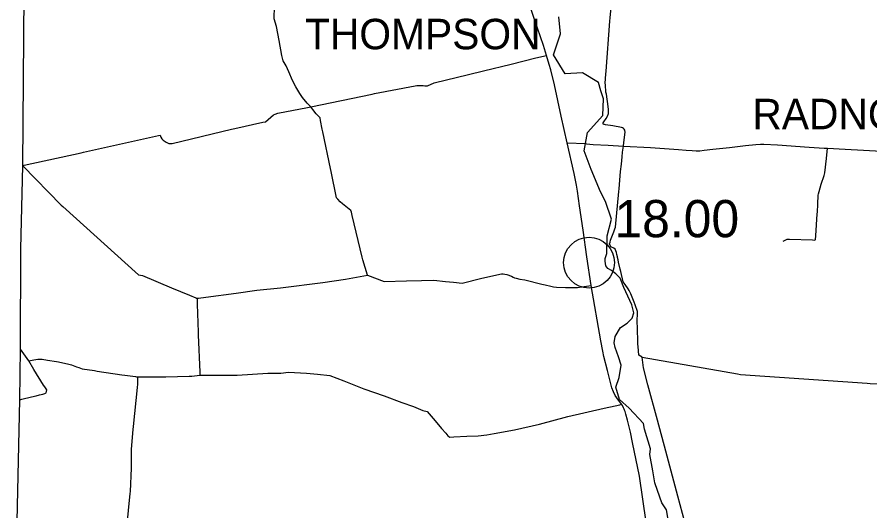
# Model space of a CAD drawing. Extents: x 1729596 to 1934326, y 644115 to 911751.
# Drawn here: x 1759518 to 1784691, y 858198 to 872786 of the extents above; entities that cross this region are included whole.
import ezdxf

# ---------------------------------------------------------------- set-up
doc = ezdxf.new("R2010")
doc.units = 0
for name, color, linetype in [('Default', 7, 'Continuous'), ('GM_X_County', 7, 'Continuous'), ('GM_X_County_Road', 7, 'Continuous'), ('GM_X_State_Route', 7, 'Continuous'), ('GM_X_Township', 7, 'Continuous'), ('GM_X_Township_Road', 7, 'Continuous'), ('GM_X_Township_Text', 7, 'Continuous')]:
    doc.layers.add(name, color=color, linetype=linetype)

msp = doc.modelspace()

# ---------------------------------------------------------------- linework, layer by layer
at = {"layer": 'Default'}
msp.add_circle((1776400, 865532), 750, dxfattribs=at)
at = {"layer": 'GM_X_County'}
msp.add_lwpolyline([(1759518, 857896), (1759604, 861482), (1759615, 862978), (1759631, 865937), (1759690, 868390), (1759745, 876009), (1759795, 878524), (1759881, 881868), (1759886, 882027), (1760071, 889009), (1760084, 889480), (1760161, 891042), (1765804, 890577), (1771666, 890080), (1775269, 889747), (1775894, 889674), (1776032, 889658), (1778209, 889456), (1784657, 889014), (1789933, 888711), (1791146, 888682), (1797651, 888237), (1803655, 887971)], dxfattribs=at)
at = {"layer": 'GM_X_County_Road'}
for points in [[(1775757, 869068), (1776296, 869048), (1776328, 869045)], [(1776328, 869045), (1776526, 869023), (1776962, 868999), (1777415, 868976), (1778218, 868930), (1779038, 868876), (1779266, 868856), (1779449, 868845), (1779563, 868837), (1779670, 868838), (1779800, 868851), (1780050, 868882), (1780545, 868937), (1781023, 868994), (1781326, 869024), (1781460, 869035), (1781558, 869036), (1781964, 869008), (1782895, 868945), (1783343, 868918), (1783443, 868912), (1783964, 868885), (1784505, 868858), (1785211, 868814)], [(1779569, 856584), (1779019, 858639), (1778669, 859959), (1778417, 860876), (1778136, 861918), (1778010, 862427), (1777970, 862741)], [(1777970, 862741), (1780778, 862248), (1780868, 862232), (1784609, 861971), (1784696, 861964), (1786106, 861939), (1786241, 861929)]]:
    msp.add_lwpolyline(points, dxfattribs=at)
at = {"layer": 'GM_X_State_Route'}
msp.add_lwpolyline([(1778089, 857871), (1777889, 859222), (1777685, 860217), (1777620, 860525), (1777532, 860880), (1777486, 861060), (1777476, 861098), (1777464, 861135), (1777451, 861171), (1777436, 861207), (1777419, 861242), (1777383, 861311), (1777355, 861355), (1777221, 861539), (1777176, 861609), (1777119, 861721), (1777075, 861838), (1777027, 862032), (1776950, 862347), (1776840, 862758), (1776807, 862917), (1776749, 863221), (1776467, 864856), (1776332, 865707), (1776223, 866494), (1776116, 867210), (1776059, 867642), (1776027, 867820), (1775960, 868164), (1775757, 869068), (1775581, 869857), (1775376, 870780), (1775268, 871225), (1775225, 871389), (1775149, 871651), (1775057, 871948), (1774882, 872459), (1774774, 872777), (1774561, 873391)], dxfattribs=at)
at = {"layer": 'GM_X_Township'}
msp.add_lwpolyline([(1778777, 857706), (1778686, 858229), (1778551, 858440), (1778417, 858800), (1778344, 859030), (1778284, 859383), (1778195, 859863), (1778212, 860031), (1778036, 860617), (1778010, 860785), (1777585, 861235), (1777295, 861489), (1777189, 861855), (1777288, 862139), (1777344, 862501), (1777271, 862751), (1777172, 863030), (1777146, 863168), (1777170, 863351), (1777325, 863614), (1777527, 863741), (1777673, 863892), (1777723, 864054), (1777660, 864284), (1777430, 864796), (1777319, 865072), (1777194, 865201), (1777060, 865295), (1776951, 865360), (1776896, 865440), (1776878, 865579), (1776878, 865651), (1776924, 865805), (1776935, 866323), (1777068, 866814), (1776889, 867340), (1776741, 867625), (1776460, 868285), (1776256, 868836), (1776296, 869048), (1776358, 869376), (1776809, 869882), (1776827, 870373), (1776746, 870605), (1776679, 870853), (1776212, 871143), (1775698, 871106), (1775350, 871674), (1775561, 872294), (1775504, 872788)], dxfattribs=at)
at = {"layer": 'GM_X_Township_Road'}
for points in [[(1768190, 870136), (1768081, 870244), (1767947, 870409), (1767861, 870528), (1767742, 870726), (1767651, 870916), (1767543, 871171), (1767459, 871342), (1767376, 871496), (1767334, 871653), (1767253, 872089), (1767171, 872502), (1767108, 872731), (1767120, 873106), (1767121, 873461), (1767150, 873817), (1767171, 874681), (1767185, 875170), (1767198, 875395), (1767211, 875858), (1767213, 876255), (1767271, 876519)], [(1777415, 868976), (1777428, 869079), (1777461, 869308), (1777465, 869392), (1777460, 869417), (1777454, 869442), (1777439, 869470), (1777418, 869496), (1777389, 869516), (1777362, 869525), (1777107, 869568), (1776890, 869605), (1776854, 869611), (1776831, 869616), (1776818, 869633), (1776815, 869649), (1776815, 869660), (1776839, 869695), (1776908, 869790), (1776942, 869860), (1776971, 869938), (1776977, 869994), (1776978, 870056), (1776964, 870147), (1776911, 870505), (1776899, 870572), (1776883, 870783), (1776879, 870838), (1776899, 871102), (1776905, 871187), (1777011, 872662), (1777019, 872766), (1777098, 873608)], [(1759690, 868390), (1759727, 868410), (1761412, 868777), (1761477, 868792), (1763692, 869289), (1763746, 869301), (1763760, 869243), (1763792, 869185), (1763834, 869153), (1763918, 869091), (1763998, 869055), (1764099, 869051), (1765844, 869474), (1765945, 869498), (1766771, 869677), (1766852, 869694), (1767012, 869832), (1767086, 869895), (1767134, 869916), (1767211, 869949), (1768093, 870117), (1768190, 870136), (1770000, 870510), (1770072, 870525), (1771265, 870752), (1771318, 870762), (1771500, 870762), (1771553, 870757), (1771628, 870750), (1771831, 870839), (1772843, 871089), (1773290, 871196), (1774104, 871397), (1774834, 871578), (1775149, 871651)], [(1769863, 865161), (1769724, 865615), (1769699, 865695), (1769412, 866929), (1769391, 867020), (1769367, 867072), (1769122, 867272), (1769056, 867326), (1768985, 867405), (1768944, 867450), (1768787, 868227), (1768770, 868312), (1768540, 869397), (1768524, 869474), (1768475, 869734), (1768460, 869811), (1768385, 869886), (1768344, 869927), (1768250, 870055), (1768190, 870136)], [(1777238, 865704), (1777225, 865769), (1777214, 865830), (1777195, 865879), (1777176, 865933), (1777128, 865955), (1777042, 865995), (1777008, 866087), (1777021, 866138), (1777036, 866199), (1777129, 866446), (1777162, 866534), (1777180, 866584), (1777280, 867635), (1777287, 867710), (1777333, 868225), (1777354, 868440), (1777374, 868656), (1777389, 868796), (1777415, 868976)], [(1782133, 866169), (1782246, 866221), (1782316, 866230), (1782999, 866203), (1783063, 866198), (1783088, 866215), (1783098, 866319), (1783138, 866969), (1783144, 867025), (1783155, 867257), (1783164, 867523), (1783171, 867568), (1783190, 867631), (1783256, 867847), (1783339, 868104), (1783356, 868188), (1783405, 868604), (1783443, 868912)], [(1759690, 868390), (1760823, 867233), (1760868, 867188), (1763103, 865172), (1763217, 865148), (1764080, 864786), (1764607, 864567), (1764793, 864488), (1764809, 864483), (1764838, 864478), (1764837, 864452)], [(1777970, 862741), (1777923, 862765), (1777865, 862795), (1777848, 863058), (1777843, 863124), (1777826, 863652), (1777823, 863735), (1777822, 863788), (1777819, 863869), (1777829, 863974), (1777835, 864032), (1777835, 864085), (1777760, 864282), (1777729, 864364), (1777653, 864561), (1777633, 864611), (1777585, 864705), (1777559, 864756), (1777467, 864885), (1777411, 864962), (1777339, 865271), (1777322, 865342), (1777272, 865548), (1777256, 865613), (1777242, 865686), (1777238, 865704)], [(1764838, 864478), (1764876, 864478), (1765089, 864511), (1765980, 864631), (1766593, 864719), (1767293, 864790), (1768540, 864950), (1769216, 865042), (1769863, 865161), (1770355, 864971), (1771015, 864995), (1771451, 865009), (1771818, 865018), (1772164, 864974), (1772400, 864954), (1772652, 864922), (1773233, 865070), (1773636, 865166), (1773765, 865195), (1773819, 865202), (1773867, 865200), (1773915, 865196), (1773975, 865182), (1774108, 865128), (1774162, 865106), (1774201, 865086), (1774253, 865069), (1774360, 865042), (1774506, 865023), (1775005, 864899), (1775107, 864873), (1775271, 864835), (1775313, 864827), (1775354, 864820), (1775437, 864811), (1775701, 864802), (1775944, 864798), (1776020, 864798), (1776062, 864800), (1776185, 864815), (1776467, 864856)], [(1764837, 864452), (1764833, 864303), (1764859, 863478), (1764860, 863401), (1764913, 862293), (1764917, 862205)], [(1759604, 861482), (1759656, 861496), (1759943, 861570), (1760085, 861602), (1760176, 861624), (1760279, 861650), (1760337, 861664), (1760377, 861684), (1760387, 861726), (1760397, 861779), (1760334, 861863), (1760297, 861913), (1760017, 862374), (1759867, 862636), (1759615, 862978)], [(1759867, 862636), (1760013, 862666), (1760130, 862682), (1760151, 862684), (1760179, 862685), (1760207, 862685), (1760234, 862684), (1760262, 862681), (1760414, 862652), (1760683, 862611), (1760740, 862599), (1761049, 862530), (1761122, 862513), (1761270, 862456), (1761337, 862431), (1761387, 862415), (1761439, 862399), (1761804, 862342), (1761878, 862331), (1762609, 862220), (1762700, 862206), (1763014, 862165), (1763041, 862161)], [(1763041, 862161), (1763047, 862161), (1763081, 862156), (1763820, 862158), (1763909, 862158), (1764595, 862177), (1764674, 862179), (1764832, 862196), (1764917, 862205)], [(1764917, 862205), (1766017, 862209), (1766916, 862272), (1767304, 862272), (1767528, 862298), (1768057, 862265), (1768381, 862241), (1768751, 862199), (1769163, 862037), (1769751, 861801), (1770349, 861595), (1770876, 861403), (1771222, 861283), (1771494, 861163), (1771624, 861139), (1771860, 860864), (1772046, 860638), (1772174, 860498), (1772234, 860420), (1772290, 860376), (1772412, 860388), (1772798, 860402), (1773128, 860421), (1773381, 860443), (1773597, 860481), (1774197, 860598), (1774937, 860763), (1775772, 860991), (1776842, 861229), (1777174, 861301), (1777307, 861331), (1777355, 861355)], [(1762687, 857045), (1762714, 857325), (1762752, 857634), (1762759, 857710), (1762857, 858709), (1762863, 858776), (1762892, 859462), (1762895, 859538), (1762893, 859960), (1762893, 860024), (1762945, 860602), (1762953, 860690), (1763076, 861845), (1763087, 861944), (1763086, 862049), (1763085, 862132)]]:
    msp.add_lwpolyline(points, dxfattribs=at)

# ---------------------------------------------------------------- texts
at = {"layer": 'Default'}
msp.add_text('18.00', height=1100, dxfattribs=at).set_placement((1777150, 866282))
at = {"layer": 'GM_X_Township_Text'}
for s, p in [('THOMPSON', (1768016, 871834)), ('RADNOR', (1781221, 869472))]:
    msp.add_text(s, height=900, rotation=0, dxfattribs=at).set_placement(p)

doc.saveas('drawing.dxf')
